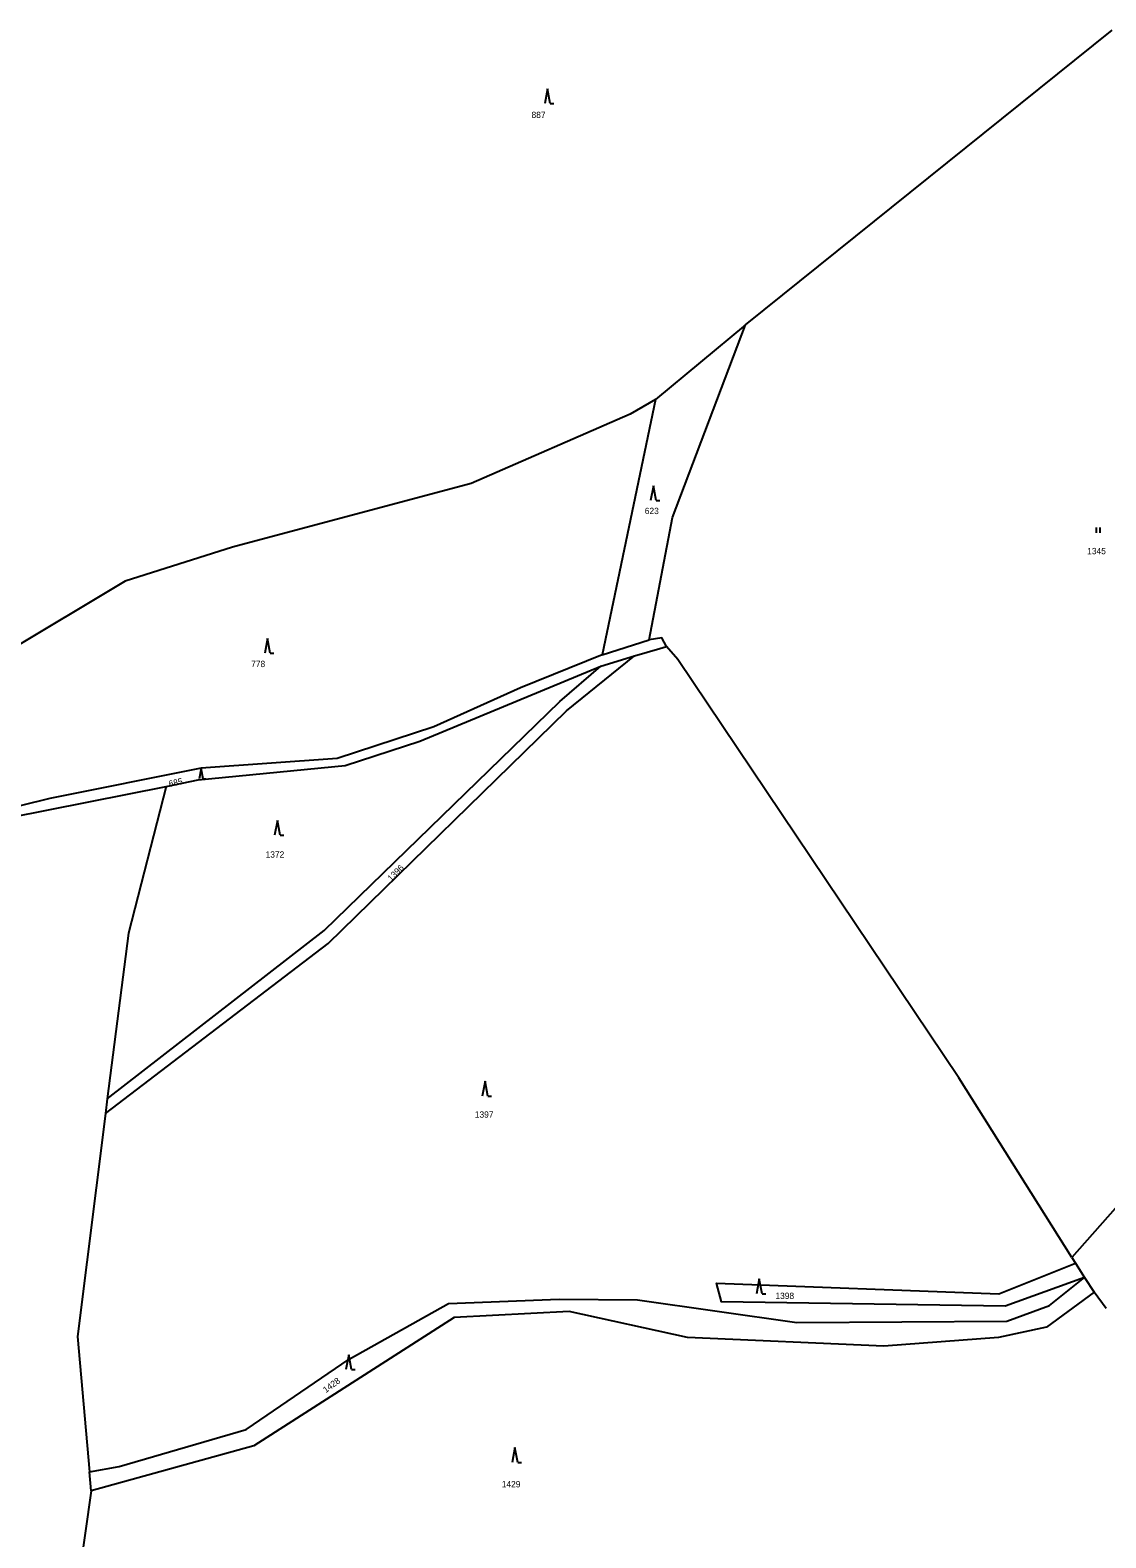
# Model space of a CAD drawing. Extents: x -520431 to -517205, y -1075927 to -1074013.
# Drawn here: x -519326.4 to -519035.6, y -1075503.1 to -1075095.7 of the extents above; entities that cross this region are included whole.
import ezdxf

# ---------------------------------------------------------------- set-up
doc = ezdxf.new("R2010")
doc.units = 0
for name, color, linetype in [('Hranice parcel', 7, 'Continuous'), ('Parcelní čísla', 7, 'Continuous'), ('Značky kultur', 7, 'Continuous')]:
    doc.layers.add(name, color=color, linetype=linetype)

msp = doc.modelspace()

# ---------------------------------------------------------------- linework, layer by layer
at = {"layer": 'Hranice parcel'}
for p, q in [((-519133.04, -1075175.26), (-519033.87, -1075095.67)), ((-519133.04, -1075175.26), (-519157.4, -1075195.45)), ((-519157.4, -1075195.45), (-519171.74, -1075264.49)), ((-519171.74, -1075264.49), (-519159.04, -1075260.44)), ((-519172.17, -1075267.56), (-519163.02, -1075264.74)), ((-519331.88, -1075308.37), (-519289.67, -1075300.01)), ((-519305.58, -1075384.44), (-519306.08, -1075388.39)), ((-519044.84, -1075427.3), (-519043.86, -1075428.87)), ((-519043.86, -1075428.87), (-519041.35, -1075432.73)), ((-519041.35, -1075432.73), (-519038.79, -1075436.65)), ((-519035.52, -1075441.06), (-519038.79, -1075436.65)), ((-519309.92, -1075490.37), (-519310.37, -1075485.23))]:
    msp.add_line(p, q, dxfattribs=at)
for points in [[(-518946.79, -1075169.77), (-518917.22, -1075283.1), (-519044.84, -1075427.3)], [(-519159.04, -1075260.44), (-519152.73, -1075227.32), (-519133.04, -1075175.26)], [(-519157.4, -1075195.45), (-519164.17, -1075199.43), (-519207.18, -1075218.16), (-519271.68, -1075235.33), (-519300.75, -1075244.56), (-519333.33, -1075264.12), (-519360.25, -1075278.88), (-519405.94, -1075303.24), (-519442.16, -1075328.99), (-519480.88, -1075350.16), (-519503.03, -1075364.33), (-519522.48, -1075380.1), (-519537.28, -1075396.46), (-519579.05, -1075427.36), (-519599.7, -1075432.84), (-519653.86, -1075427.76), (-519651.14, -1075461.25), (-519652.47, -1075481.19), (-519663.19, -1075508.81)], [(-519163.02, -1075264.74), (-519156.21, -1075262.79), (-519154.39, -1075262.21)], [(-519154.39, -1075262.21), (-519155.63, -1075259.87), (-519159.04, -1075260.44)], [(-519044.84, -1075427.3), (-519075.35, -1075378.75), (-519151.35, -1075265.73), (-519154.39, -1075262.21)], [(-519171.74, -1075264.49), (-519193.89, -1075273.35), (-519217.24, -1075283.87), (-519243.43, -1075292.48), (-519280.21, -1075295.05), (-519321.1, -1075303.26), (-519343.46, -1075308.73), (-519362.78, -1075308.08), (-519394.41, -1075312.11), (-519393.58, -1075313.24)], [(-519306.08, -1075388.39), (-519245.89, -1075342.44), (-519181.45, -1075279.57), (-519163.02, -1075264.74)], [(-519305.58, -1075384.44), (-519246.95, -1075338.93), (-519183.22, -1075277.07), (-519172.17, -1075267.56)], [(-519289.67, -1075300.01), (-519280.95, -1075298.28), (-519241.22, -1075294.32), (-519221.06, -1075287.8), (-519172.17, -1075267.56)], [(-519289.67, -1075300.01), (-519299.84, -1075339.66), (-519305.58, -1075384.44)], [(-519306.08, -1075388.39), (-519313.61, -1075448.68), (-519310.37, -1075485.23)], [(-519041.35, -1075432.73), (-519062.83, -1075440.47), (-519139.53, -1075439.26), (-519140.89, -1075434.26), (-519064.5, -1075437.14), (-519043.86, -1075428.87)], [(-519310.37, -1075485.23), (-519302.36, -1075483.81), (-519268, -1075473.77), (-519240.14, -1075454.79), (-519213.3, -1075439.73), (-519183.43, -1075438.53), (-519162.25, -1075438.71), (-519119.13, -1075444.86), (-519062.4, -1075444.52), (-519050.84, -1075440.24), (-519041.35, -1075432.73)], [(-519038.79, -1075436.65), (-519051.64, -1075446.15), (-519064.65, -1075448.96), (-519095.67, -1075451.22), (-519148.7, -1075448.9), (-519180.67, -1075441.9), (-519211.82, -1075443.51), (-519265.96, -1075478.2), (-519309.92, -1075490.37)], [(-519309.92, -1075490.37), (-519320.11, -1075562.12), (-519326.13, -1075676.03), (-519305.37, -1075664.48)]]:
    msp.add_lwpolyline(points, dxfattribs=at)
at = {"layer": 'Značky kultur'}
for p, q in [((-519186.57, -1075111.52), (-519187.32, -1075115.52)), ((-519185.82, -1075115.52), (-519186.57, -1075111.52)), ((-519185.82, -1075115.52), (-519184.82, -1075115.52)), ((-519157.93, -1075218.78), (-519158.68, -1075222.78)), ((-519157.18, -1075222.78), (-519157.93, -1075218.78)), ((-519157.18, -1075222.78), (-519156.18, -1075222.78)), ((-519038.11, -1075231.53), (-519038.11, -1075230.03)), ((-519037.11, -1075231.53), (-519037.11, -1075230.03)), ((-519262.26, -1075260.02), (-519263.01, -1075264.02)), ((-519261.51, -1075264.02), (-519262.26, -1075260.02)), ((-519261.51, -1075264.02), (-519260.51, -1075264.02)), ((-519280.18, -1075295.19), (-519280.71, -1075297.99)), ((-519279.66, -1075297.99), (-519280.18, -1075295.19)), ((-519279.66, -1075297.99), (-519278.96, -1075297.99)), ((-519259.57, -1075309.19), (-519260.32, -1075313.19)), ((-519258.82, -1075313.19), (-519259.57, -1075309.19)), ((-519258.82, -1075313.19), (-519257.82, -1075313.19)), ((-519203.43, -1075379.67), (-519204.18, -1075383.67)), ((-519202.68, -1075383.67), (-519203.43, -1075379.67)), ((-519202.68, -1075383.67), (-519201.68, -1075383.67)), ((-519129.29, -1075433.09), (-519130.04, -1075437.09)), ((-519128.54, -1075437.09), (-519129.29, -1075433.09)), ((-519128.54, -1075437.09), (-519127.54, -1075437.09)), ((-519240.3, -1075453.59), (-519241.05, -1075457.59)), ((-519239.55, -1075457.59), (-519240.3, -1075453.59)), ((-519239.55, -1075457.59), (-519238.55, -1075457.59)), ((-519195.36, -1075478.66), (-519196.11, -1075482.66)), ((-519194.61, -1075482.66), (-519195.36, -1075478.66)), ((-519194.61, -1075482.66), (-519193.61, -1075482.66))]:
    msp.add_line(p, q, dxfattribs=at)

# ---------------------------------------------------------------- texts
at = {"layer": 'Parcelní čísla'}
for s, p in [('887', (-519190.87, -1075119.41)), ('623', (-519160.26, -1075226.43)), ('1345', (-519040.66, -1075237.27)), ('778', (-519266.67, -1075267.77)), ('1372', (-519262.77, -1075319.25)), ('1397', (-519206.21, -1075389.52)), ('1398', (-519124.94, -1075438.51)), ('1429', (-519198.93, -1075489.41))]:
    msp.add_text(s, height=1.7, dxfattribs=at).set_placement(p)
for s, rotation, p in [('685', 12, (-519288.76, -1075300.17)), ('1396', 45, (-519228.8, -1075325.75)), ('1428', 36, (-519246.49, -1075463.96))]:
    msp.add_text(s, height=1.7, rotation=rotation, dxfattribs=at).set_placement(p)

doc.saveas('drawing.dxf')
